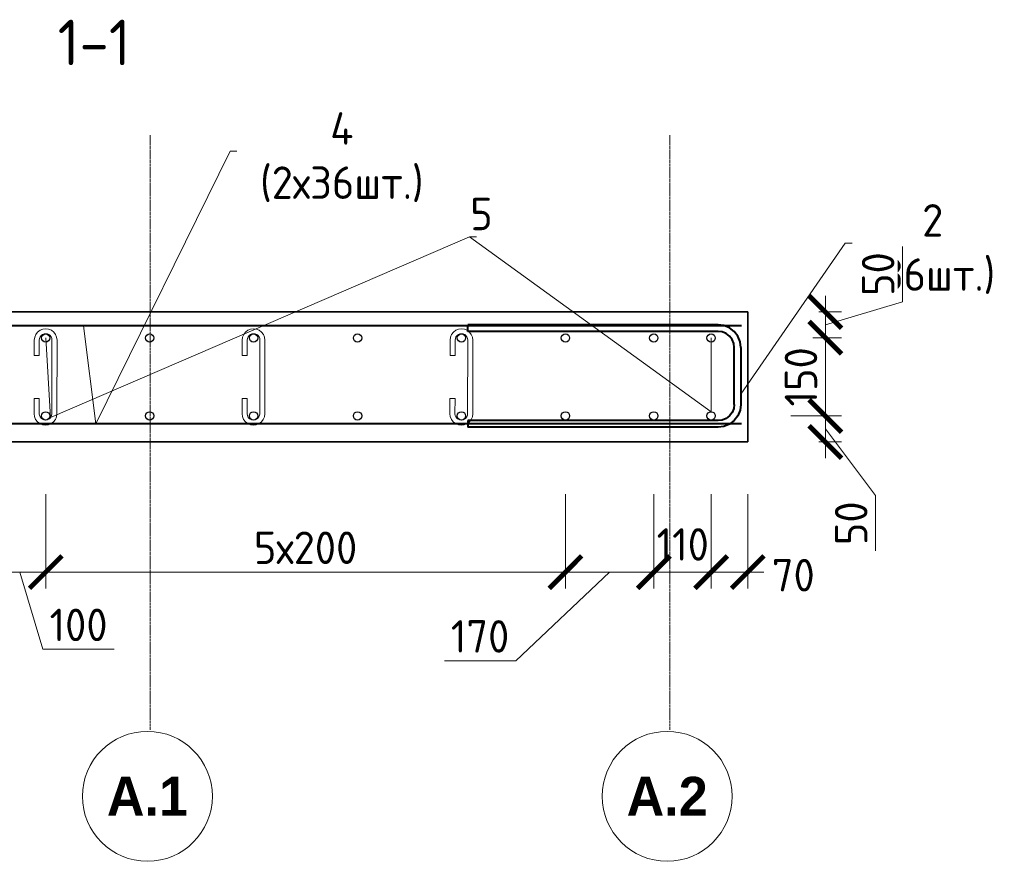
# Model space of a CAD drawing. Header units: millimetres. Extents: x 263826 to 1718326, y -423071 to 70137.
# Tile 469 of 486: x 1118324 to 1125901, y -130185 to -123709. Entities that reach past the tile are written whole.
import ezdxf
from ezdxf import colors
from ezdxf.entities.mleader import LeaderData, LeaderLine
from ezdxf.math import Vec2, Vec3

# ---------------------------------------------------------------- set-up
doc = ezdxf.new("R2010")
doc.units = ezdxf.units.MM
doc.linetypes.add('______5', pattern=[1100, 800, -100, 100, -100])
doc.linetypes.add('осевая', pattern=[50.8, 31.75, -6.35, 6.35, -6.35])
for name, color, linetype, lineweight in [('Арм_хомуты', 133, 'Continuous', 18), ('Арм_шпильки', 143, 'Continuous', 18), ('Оси', 40, '______5', 18), ('подоснова', 151, 'Continuous', 5), ('РАЗМЕРЫ', 1, 'Continuous', 9)]:
    doc.layers.add(name, color=color, linetype=linetype, lineweight=lineweight)
doc.layers.add('Колонна_ бетон', color=7, linetype='Continuous', lineweight=50, true_color=0xb4b496)
doc.styles.add('Century Gothic', font='GOTHIC.TTF')
doc.styles.add('GOST 2.304', font='CS_Gost2304.shx')
doc.styles.add('GOST-2.304_Type-B', font='GOST_Common.ttf')
doc.dimstyles.new('мой 25', dxfattribs={"dimscale": 100, "dimtxt": 2.5, "dimasz": 2.5, "dimexe": 1.25, "dimexo": 0.625, "dimtad": 1, "dimdec": 0, "dimlfac": 0.5, "dimtxsty": 'GOST-2.304_Type-B', "dimblk": 'ARCHTICK', "dimcen": 2.5, "dimdle": 1.25, "dimaunit": 1, "dimadec": 1, "dimazin": 2, "dimtfac": 1, "dimtdec": 0, "dimtmove": 1, "dimatfit": 3, "dimfxl": 6, "dimfxlon": 1, "dimtfill": 1, "dimlwd": -1, "dimlwe": -1, "dimarcsym": 0})

# ---------------------------------------------------------------- blocks, each defined once
blk = doc.blocks.new('_None')
blk = doc.blocks.new('*U2582')
at = {"color": 0, "linetype": 'ByBlock', "lineweight": -2}
for p, q in [((-78.7, 25), (-78.7, 410)), ((-68.7, 410), (-78.7, 410)), ((-68.7, 25), (-68.7, 410)), ((68.7, 25), (68.7, 410)), ((68.7, 410), (78.7, 410)), ((78.7, 25), (78.7, 410)), ((-77.5, 15.9), (-78.7, 25)), ((-74, 7.5), (-77.5, 15.9)), ((-67.8, 18.5), (-68.7, 25)), ((-65.3, 12.5), (-67.8, 18.5)), ((65.3, 12.5), (67.8, 18.5)), ((67.8, 18.5), (68.7, 25)), ((74, 7.5), (77.5, 15.9)), ((77.5, 15.9), (78.7, 25)), ((-68.4, 0.3), (-74, 7.5)), ((-61.2, -5.3), (-68.4, 0.3)), ((-61.4, 7.3), (-65.3, 12.5)), ((-56.2, 3.3), (-61.4, 7.3)), ((-50.2, 0.9), (-56.2, 3.3)), ((-43.7, 0), (-50.2, 0.9)), ((-43.7, 0), (43.7, 0)), ((43.7, 0), (50.2, 0.9)), ((50.2, 0.9), (56.2, 3.3)), ((56.2, 3.3), (61.4, 7.3)), ((61.2, -5.3), (68.4, 0.3)), ((61.4, 7.3), (65.3, 12.5)), ((68.4, 0.3), (74, 7.5)), ((-52.7, -8.8), (-61.2, -5.3)), ((-43.7, -10), (-52.7, -8.8)), ((43.7, -10), (-43.7, -10)), ((43.7, -10), (52.7, -8.8)), ((52.7, -8.8), (61.2, -5.3))]:
    blk.add_line(p, q, dxfattribs=at)
at = {"style": 'GOST 2.304', "oblique": 15, "flags": 9}
for tag, p in [('ПОЗИЦИЯ', (1102.3, -185)), ('ДИАМЕТР', (1102.6, -189.3)), ('КЛАСС', (1102.9, -193.8)), ('ДЛИНА', (1103.3, -198.5)), ('МАССА', (1103.6, -203.9))]:
    blk.add_attdef(tag, p, '', height=2.5, dxfattribs=at)
blk = doc.blocks.new('_ArchTick')
at = {"color": 0, "linetype": 'ByBlock', "const_width": 0.15}
blk.add_lwpolyline([(-0.5, -0.5), (0.5, 0.5)], dxfattribs=at)
blk = doc.blocks.new('*D2620')
at = {"layer": 'DEFPOINTS', "color": 0, "lineweight": 0, "transparency": 16777216}
for p in [(1123926.4, -125958.3, -2880), (1123726.5, -126156.9, -2880), (1124523.7, -126156.9)]:
    blk.add_point(p, dxfattribs=at)
at = {"layer": 'РАЗМЕРЫ', "color": 0, "linetype": 'Continuous', "transparency": 16777216}
for p, q in [((1125117.5, -125879.5), (1125117.5, -125454.5)), ((1124523.7, -125833.3), (1124523.7, -126281.9)), ((1124523.7, -126057.6), (1125117.5, -125879.5)), ((1124472.4, -125958.3), (1124648.7, -125958.3)), ((1124427.6, -126156.9), (1124648.7, -126156.9))]:
    blk.add_line(p, q, dxfattribs=at)
at = {"layer": 'РАЗМЕРЫ', "color": 0, "transparency": 16777216, "xscale": 250, "yscale": 250, "zscale": 250}
for p, rotation in [((1124523.7, -125958.3), 90), ((1124523.7, -126156.9), 270)]:
    blk.add_blockref('_ArchTick', p, dxfattribs=dict(at, rotation=rotation))
at = {"layer": 'РАЗМЕРЫ', "color": 0, "lineweight": 0, "transparency": 16777216, "insert": (1124930, -125667), "char_height": 250, "attachment_point": 5, "rotation": 90, "style": 'GOST-2.304_Type-B', "bg_fill": 3, "box_fill_scale": 1.1, "bg_fill_color": 256, "bg_fill_true_color": 13158600, "bg_fill_transparency": 0}
blk.add_mtext('50', dxfattribs=at)
blk = doc.blocks.new('*D2621')
at = {"layer": 'DEFPOINTS', "color": 0, "lineweight": 0, "transparency": 16777216}
for p in [(1123726.4, -126758.7, -4320), (1124523.7, -126758.7), (1123926.4, -126958.3, -2880)]:
    blk.add_point(p, dxfattribs=at)
at = {"layer": 'РАЗМЕРЫ', "color": 0, "linetype": 'Continuous', "transparency": 16777216}
for p, q in [((1124523.7, -127083.3), (1124523.7, -126633.7)), ((1124497.4, -126758.7), (1124648.7, -126758.7)), ((1124523.7, -126858.5), (1124910.3, -127371.8)), ((1124472.4, -126958.3), (1124648.7, -126958.3)), ((1124910.3, -127371.8), (1124910.3, -127796.8))]:
    blk.add_line(p, q, dxfattribs=at)
at = {"layer": 'РАЗМЕРЫ', "color": 0, "transparency": 16777216, "xscale": 250, "yscale": 250, "zscale": 250}
for p, rotation in [((1124523.7, -126758.7), 90), ((1124523.7, -126958.3), 270)]:
    blk.add_blockref('_ArchTick', p, dxfattribs=dict(at, rotation=rotation))
at = {"layer": 'РАЗМЕРЫ', "color": 0, "lineweight": 0, "transparency": 16777216, "insert": (1124722.8, -127584.3), "char_height": 250, "attachment_point": 5, "rotation": 90, "style": 'GOST-2.304_Type-B', "bg_fill": 3, "box_fill_scale": 1.1, "bg_fill_color": 256, "bg_fill_true_color": 13158600, "bg_fill_transparency": 0}
blk.add_mtext('50', dxfattribs=at)
blk = doc.blocks.new('*D2622')
at = {"layer": 'DEFPOINTS', "color": 0, "lineweight": 0, "transparency": 16777216}
for p in [(1124523.7, -126156.9, 2880), (1124523.7, -126156.9), (1123726.4, -126758.7, -1440)]:
    blk.add_point(p, dxfattribs=at)
at = {"layer": 'РАЗМЕРЫ', "color": 0, "linetype": 'Continuous', "transparency": 16777216}
for p, q in [((1124523.7, -126883.7), (1124523.7, -126031.9)), ((1124617.3, -126156.9), (1124648.7, -126156.9)), ((1124257.7, -126758.7), (1124648.7, -126758.7))]:
    blk.add_line(p, q, dxfattribs=at)
at = {"layer": 'РАЗМЕРЫ', "color": 0, "lineweight": 0, "transparency": 16777216, "insert": (1124336.2, -126457.8), "char_height": 250, "attachment_point": 5, "rotation": 90, "style": 'GOST-2.304_Type-B', "bg_fill": 3, "box_fill_scale": 1.1, "bg_fill_color": 256, "bg_fill_true_color": 13158600, "bg_fill_transparency": 0}
blk.add_mtext('150', dxfattribs=at)
at = {"layer": 'РАЗМЕРЫ', "color": 0, "transparency": 16777216, "xscale": 250, "yscale": 250, "zscale": 250}
for p, rotation in [((1124523.7, -126156.9), 90), ((1124523.7, -126758.7), 270)]:
    blk.add_blockref('_ArchTick', p, dxfattribs=dict(at, rotation=rotation))
blk = doc.blocks.new('*D2623')
at = {"layer": 'DEFPOINTS', "color": 0, "lineweight": 0, "transparency": 16777216}
for p in [(1123203.6, -126758.3), (1123644.9, -126758.3), (1123644.9, -127960.1)]:
    blk.add_point(p, dxfattribs=at)
at = {"layer": 'РАЗМЕРЫ', "color": 0, "linetype": 'Continuous', "transparency": 16777216}
for p, q in [((1123203.6, -127360.1), (1123203.6, -128085.1)), ((1123644.9, -127360.1), (1123644.9, -128085.1)), ((1123078.6, -127960.1), (1123769.9, -127960.1))]:
    blk.add_line(p, q, dxfattribs=at)
at = {"layer": 'РАЗМЕРЫ', "color": 0, "lineweight": 0, "transparency": 16777216, "insert": (1123426.4, -127747.1), "char_height": 250, "attachment_point": 5, "style": 'GOST-2.304_Type-B', "bg_fill": 3, "box_fill_scale": 1.1, "bg_fill_color": 256, "bg_fill_true_color": 13158600, "bg_fill_transparency": 0}
blk.add_mtext('110', dxfattribs=at)
at = {"layer": 'РАЗМЕРЫ', "color": 0, "transparency": 16777216, "xscale": 250, "yscale": 250, "zscale": 250, "rotation": 180}
blk.add_blockref('_ArchTick', (1123203.6, -127960.1), dxfattribs=at)
at = {"layer": 'РАЗМЕРЫ', "color": 0, "transparency": 16777216, "xscale": 250, "yscale": 250, "zscale": 250}
blk.add_blockref('_ArchTick', (1123644.9, -127960.1), dxfattribs=at)
blk = doc.blocks.new('*D2624')
at = {"layer": 'DEFPOINTS', "color": 0, "lineweight": 0, "transparency": 16777216}
for p in [(1123926.4, -125707.6), (1123644.9, -127435.4), (1123926.4, -127960.1)]:
    blk.add_point(p, dxfattribs=at)
at = {"layer": 'РАЗМЕРЫ', "color": 0, "linetype": 'Continuous', "transparency": 16777216}
for p, q in [((1123926.4, -127360.1), (1123926.4, -128085.1)), ((1123644.9, -127497.9), (1123644.9, -128085.1)), ((1123519.9, -127960.1), (1124051.4, -127960.1))]:
    blk.add_line(p, q, dxfattribs=at)
at = {"layer": 'РАЗМЕРЫ', "color": 0, "transparency": 16777216, "xscale": 250, "yscale": 250, "zscale": 250, "rotation": 180}
blk.add_blockref('_ArchTick', (1123644.9, -127960.1), dxfattribs=at)
at = {"layer": 'РАЗМЕРЫ', "color": 0, "lineweight": 0, "transparency": 16777216, "insert": (1124277.2, -127983.8), "char_height": 250, "attachment_point": 5, "style": 'GOST-2.304_Type-B', "bg_fill": 3, "box_fill_scale": 1.1, "bg_fill_color": 256, "bg_fill_true_color": 13158600, "bg_fill_transparency": 0}
blk.add_mtext('70', dxfattribs=at)
at = {"layer": 'РАЗМЕРЫ', "color": 0, "transparency": 16777216, "xscale": 250, "yscale": 250, "zscale": 250}
blk.add_blockref('_ArchTick', (1123926.4, -127960.1), dxfattribs=at)
blk = doc.blocks.new('*U2593')
for p, q in [((-2.7, 12.7), (1, 15.6)), ((1, 15.6), (5.4, 17.4)), ((5.4, 17.4), (10, 18)), ((34, 17.9), (10, 18)), ((34, 9.9), (34, 17.9)), ((102.2, 17.8), (126.2, 17.8)), ((102.2, 9.8), (102.2, 17.8)), ((130.9, 17.1), (126.2, 17.8)), ((135.2, 15.3), (130.9, 17.1)), ((-8, 0), (-7.4, 4.7)), ((-7.4, -4.6), (-8, 0)), ((-7.4, 4.7), (-5.6, 9)), ((-5.6, 9), (-2.7, 12.7)), ((10, 10), (34, 9.9)), ((126.2, 9.8), (102.2, 9.8)), ((139, 12.5), (135.2, 15.3)), ((141.8, 8.7), (139, 12.5)), ((143.6, 4.4), (141.8, 8.7)), ((144.2, -0.3), (143.6, 4.4)), ((-5.6, -9), (-7.4, -4.6)), ((-2.8, -12.7), (-5.6, -9)), ((1, -15.6), (-2.8, -12.7)), ((135.2, -15.8), (138.9, -13)), ((138.9, -13), (141.8, -9.3)), ((141.8, -9.3), (143.6, -4.9)), ((143.6, -4.9), (144.2, -0.3)), ((5.3, -17.4), (1, -15.6)), ((10, -18), (5.3, -17.4)), ((10, -18), (126.2, -18.2)), ((126.2, -18.2), (130.8, -17.6)), ((130.8, -17.6), (135.2, -15.8))]:
    blk.add_line(p, q)
at = {"color": 0, "linetype": 'ByBlock', "lineweight": -2}
for p, q in [((0, 0), (0.3, 2.6)), ((0.3, 2.6), (1.3, 5)), ((1.3, 5), (2.9, 7.1)), ((2.9, 7.1), (5, 8.7)), ((5, 8.7), (7.4, 9.6)), ((7.4, 9.6), (10, 10)), ((128.8, 9.4), (126.2, 9.8)), ((131.2, 8.4), (128.8, 9.4)), ((133.3, 6.8), (131.2, 8.4)), ((134.9, 4.7), (133.3, 6.8)), ((135.9, 2.3), (134.9, 4.7)), ((136.2, -0.3), (135.9, 2.3)), ((0.3, -2.6), (0, 0)), ((1.3, -5), (0.3, -2.6)), ((2.9, -7.1), (1.3, -5)), ((5, -8.7), (2.9, -7.1)), ((7.4, -9.7), (5, -8.7)), ((10, -10), (7.4, -9.7)), ((10, -10), (126.2, -10.2)), ((126.2, -10.2), (128.8, -9.9)), ((128.8, -9.9), (131.2, -8.9)), ((131.2, -8.9), (133.3, -7.3)), ((133.3, -7.3), (134.9, -5.3)), ((134.9, -5.3), (135.9, -2.9)), ((135.9, -2.9), (136.2, -0.3))]:
    blk.add_line(p, q, dxfattribs=at)
at = {"style": 'GOST 2.304', "oblique": 15, "flags": 9}
for tag, p in [('ДИАМЕТР', (117.8, -62.2)), ('ПОЗИЦИЯ', (118, -56.6)), ('ДЛИНА', (118.1, -72.5)), ('КЛАСС', (118, -67.8)), ('МАССА', (118.7, -78.2))]:
    blk.add_attdef(tag, p, '', height=2.5, dxfattribs=at)
blk = doc.blocks.new('*U2591')
for p, q in [((-2.7, 12.7), (1, 15.6)), ((1, 15.6), (5.4, 17.4)), ((5.4, 17.4), (10, 18)), ((34, 17.9), (10, 18)), ((34, 9.9), (34, 17.9)), ((102.2, 17.8), (126.2, 17.8)), ((102.2, 9.8), (102.2, 17.8)), ((130.9, 17.1), (126.2, 17.8)), ((135.2, 15.3), (130.9, 17.1)), ((-8, 0), (-7.4, 4.7)), ((-7.4, -4.6), (-8, 0)), ((-7.4, 4.7), (-5.6, 9)), ((-5.6, 9), (-2.7, 12.7)), ((10, 10), (34, 9.9)), ((126.2, 9.8), (102.2, 9.8)), ((139, 12.5), (135.2, 15.3)), ((141.8, 8.7), (139, 12.5)), ((143.6, 4.4), (141.8, 8.7)), ((144.2, -0.3), (143.6, 4.4)), ((-5.6, -9), (-7.4, -4.6)), ((-2.8, -12.7), (-5.6, -9)), ((1, -15.6), (-2.8, -12.7)), ((135.2, -15.8), (138.9, -13)), ((138.9, -13), (141.8, -9.3)), ((141.8, -9.3), (143.6, -4.9)), ((143.6, -4.9), (144.2, -0.3)), ((5.3, -17.4), (1, -15.6)), ((10, -18), (5.3, -17.4)), ((10, -18), (126.2, -18.2)), ((126.2, -18.2), (130.8, -17.6)), ((130.8, -17.6), (135.2, -15.8))]:
    blk.add_line(p, q)
at = {"color": 0, "linetype": 'ByBlock', "lineweight": -2}
for p, q in [((0, 0), (0.3, 2.6)), ((0.3, 2.6), (1.3, 5)), ((1.3, 5), (2.9, 7.1)), ((2.9, 7.1), (5, 8.7)), ((5, 8.7), (7.4, 9.6)), ((7.4, 9.6), (10, 10)), ((128.8, 9.4), (126.2, 9.8)), ((131.2, 8.4), (128.8, 9.4)), ((133.3, 6.8), (131.2, 8.4)), ((134.9, 4.7), (133.3, 6.8)), ((135.9, 2.3), (134.9, 4.7)), ((136.2, -0.3), (135.9, 2.3)), ((0.3, -2.6), (0, 0)), ((1.3, -5), (0.3, -2.6)), ((2.9, -7.1), (1.3, -5)), ((5, -8.7), (2.9, -7.1)), ((7.4, -9.7), (5, -8.7)), ((10, -10), (7.4, -9.7)), ((10, -10), (126.2, -10.2)), ((126.2, -10.2), (128.8, -9.9)), ((128.8, -9.9), (131.2, -8.9)), ((131.2, -8.9), (133.3, -7.3)), ((133.3, -7.3), (134.9, -5.3)), ((134.9, -5.3), (135.9, -2.9)), ((135.9, -2.9), (136.2, -0.3))]:
    blk.add_line(p, q, dxfattribs=at)
at = {"style": 'GOST 2.304', "oblique": 15, "flags": 9}
for tag, p in [('ДИАМЕТР', (117.8, -62.2)), ('ПОЗИЦИЯ', (118, -56.6)), ('ДЛИНА', (118.1, -72.5)), ('КЛАСС', (118, -67.8)), ('МАССА', (118.7, -78.2))]:
    blk.add_attdef(tag, p, '', height=2.5, dxfattribs=at)
blk = doc.blocks.new('*U2592')
for p, q in [((-2.7, 12.7), (1, 15.6)), ((1, 15.6), (5.4, 17.4)), ((5.4, 17.4), (10, 18)), ((34, 17.9), (10, 18)), ((34, 9.9), (34, 17.9)), ((102.2, 17.8), (126.2, 17.8)), ((102.2, 9.8), (102.2, 17.8)), ((130.9, 17.1), (126.2, 17.8)), ((135.2, 15.3), (130.9, 17.1)), ((-8, 0), (-7.4, 4.7)), ((-7.4, -4.6), (-8, 0)), ((-7.4, 4.7), (-5.6, 9)), ((-5.6, 9), (-2.7, 12.7)), ((10, 10), (34, 9.9)), ((126.2, 9.8), (102.2, 9.8)), ((139, 12.5), (135.2, 15.3)), ((141.8, 8.7), (139, 12.5)), ((143.6, 4.4), (141.8, 8.7)), ((144.2, -0.3), (143.6, 4.4)), ((-5.6, -9), (-7.4, -4.6)), ((-2.8, -12.7), (-5.6, -9)), ((1, -15.6), (-2.8, -12.7)), ((135.2, -15.8), (138.9, -13)), ((138.9, -13), (141.8, -9.3)), ((141.8, -9.3), (143.6, -4.9)), ((143.6, -4.9), (144.2, -0.3)), ((5.3, -17.4), (1, -15.6)), ((10, -18), (5.3, -17.4)), ((10, -18), (126.2, -18.2)), ((126.2, -18.2), (130.8, -17.6)), ((130.8, -17.6), (135.2, -15.8))]:
    blk.add_line(p, q)
at = {"color": 0, "linetype": 'ByBlock', "lineweight": -2}
for p, q in [((0, 0), (0.3, 2.6)), ((0.3, 2.6), (1.3, 5)), ((1.3, 5), (2.9, 7.1)), ((2.9, 7.1), (5, 8.7)), ((5, 8.7), (7.4, 9.6)), ((7.4, 9.6), (10, 10)), ((128.8, 9.4), (126.2, 9.8)), ((131.2, 8.4), (128.8, 9.4)), ((133.3, 6.8), (131.2, 8.4)), ((134.9, 4.7), (133.3, 6.8)), ((135.9, 2.3), (134.9, 4.7)), ((136.2, -0.3), (135.9, 2.3)), ((0.3, -2.6), (0, 0)), ((1.3, -5), (0.3, -2.6)), ((2.9, -7.1), (1.3, -5)), ((5, -8.7), (2.9, -7.1)), ((7.4, -9.7), (5, -8.7)), ((10, -10), (7.4, -9.7)), ((10, -10), (126.2, -10.2)), ((126.2, -10.2), (128.8, -9.9)), ((128.8, -9.9), (131.2, -8.9)), ((131.2, -8.9), (133.3, -7.3)), ((133.3, -7.3), (134.9, -5.3)), ((134.9, -5.3), (135.9, -2.9)), ((135.9, -2.9), (136.2, -0.3))]:
    blk.add_line(p, q, dxfattribs=at)
at = {"style": 'GOST 2.304', "oblique": 15, "flags": 9}
for tag, p in [('ДИАМЕТР', (117.8, -62.2)), ('ПОЗИЦИЯ', (118, -56.6)), ('ДЛИНА', (118.1, -72.5)), ('КЛАСС', (118, -67.8)), ('МАССА', (118.7, -78.2))]:
    blk.add_attdef(tag, p, '', height=2.5, dxfattribs=at)
blk = doc.blocks.new('*D2634')
at = {"layer": 'DEFPOINTS', "color": 0, "lineweight": 0, "transparency": 16777216}
for p in [(1122523.6, -126758.3), (1123203.6, -127520.8), (1123203.6, -127960.1)]:
    blk.add_point(p, dxfattribs=at)
at = {"layer": 'РАЗМЕРЫ', "color": 0, "linetype": 'Continuous', "transparency": 16777216}
for p, q in [((1122523.6, -127360.1), (1122523.6, -128085.1)), ((1123203.6, -127583.3), (1123203.6, -128085.1)), ((1122863.6, -127960.1), (1122141.6, -128642.1)), ((1122398.6, -127960.1), (1123328.6, -127960.1)), ((1122141.6, -128642.1), (1121591.6, -128642.1))]:
    blk.add_line(p, q, dxfattribs=at)
at = {"layer": 'РАЗМЕРЫ', "color": 0, "transparency": 16777216, "xscale": 250, "yscale": 250, "zscale": 250, "rotation": 180}
blk.add_blockref('_ArchTick', (1122523.6, -127960.1), dxfattribs=at)
at = {"layer": 'РАЗМЕРЫ', "color": 0, "transparency": 16777216, "xscale": 250, "yscale": 250, "zscale": 250}
blk.add_blockref('_ArchTick', (1123203.6, -127960.1), dxfattribs=at)
at = {"layer": 'РАЗМЕРЫ', "color": 0, "lineweight": 0, "transparency": 16777216, "insert": (1121866.6, -128454.6), "char_height": 250, "attachment_point": 5, "style": 'GOST-2.304_Type-B', "bg_fill": 3, "box_fill_scale": 1.1, "bg_fill_color": 256, "bg_fill_true_color": 13158600, "bg_fill_transparency": 0}
blk.add_mtext('170', dxfattribs=at)
blk = doc.blocks.new('*D2647')
at = {"layer": 'DEFPOINTS', "color": 0, "lineweight": 0, "transparency": 16777216}
for p in [(1118523.6, -126758.3), (1122523.6, -127362.5), (1122523.6, -127960.1)]:
    blk.add_point(p, dxfattribs=at)
at = {"layer": 'РАЗМЕРЫ', "color": 0, "linetype": 'Continuous', "transparency": 16777216}
for p, q in [((1118523.6, -127360.1), (1118523.6, -128085.1)), ((1122523.6, -127425), (1122523.6, -128085.1)), ((1118398.6, -127960.1), (1122648.6, -127960.1))]:
    blk.add_line(p, q, dxfattribs=at)
at = {"layer": 'РАЗМЕРЫ', "color": 0, "transparency": 16777216, "xscale": 250, "yscale": 250, "zscale": 250, "rotation": 180}
blk.add_blockref('_ArchTick', (1118523.6, -127960.1), dxfattribs=at)
at = {"layer": 'РАЗМЕРЫ', "color": 0, "transparency": 16777216, "xscale": 250, "yscale": 250, "zscale": 250}
blk.add_blockref('_ArchTick', (1122523.6, -127960.1), dxfattribs=at)
at = {"layer": 'РАЗМЕРЫ', "color": 0, "lineweight": 0, "transparency": 16777216, "insert": (1120523.6, -127772.6), "char_height": 250, "attachment_point": 5, "style": 'GOST-2.304_Type-B', "bg_fill": 3, "box_fill_scale": 1.1, "bg_fill_color": 256, "bg_fill_true_color": 13158600, "bg_fill_transparency": 0}
blk.add_mtext('5х200', dxfattribs=at)
blk = doc.blocks.new('*D3008')
at = {"layer": 'DEFPOINTS', "color": 0, "lineweight": 0, "transparency": 16777216}
for p in [(1118123.6, -126758.3), (1118523.6, -126758.3), (1118123.6, -127960.1)]:
    blk.add_point(p, dxfattribs=at)
at = {"layer": 'РАЗМЕРЫ', "color": 0, "linetype": 'Continuous', "transparency": 16777216}
for p, q in [((1118123.6, -127360.1), (1118123.6, -128085.1)), ((1118523.6, -127360.1), (1118523.6, -128085.1)), ((1118648.6, -127960.1), (1117998.6, -127960.1)), ((1118323.6, -127960.1), (1118501.7, -128553.8)), ((1118501.7, -128553.8), (1119051.7, -128553.8))]:
    blk.add_line(p, q, dxfattribs=at)
at = {"layer": 'РАЗМЕРЫ', "color": 0, "transparency": 16777216, "xscale": 250, "yscale": 250, "zscale": 250, "rotation": 180}
blk.add_blockref('_ArchTick', (1118123.6, -127960.1), dxfattribs=at)
at = {"layer": 'РАЗМЕРЫ', "color": 0, "transparency": 16777216, "xscale": 250, "yscale": 250, "zscale": 250}
blk.add_blockref('_ArchTick', (1118523.6, -127960.1), dxfattribs=at)
at = {"layer": 'РАЗМЕРЫ', "color": 0, "transparency": 16777216, "insert": (1118776.7, -128366.3), "char_height": 250, "attachment_point": 5, "style": 'GOST-2.304_Type-B', "bg_fill": 3, "box_fill_scale": 1.1, "bg_fill_color": 256, "bg_fill_true_color": 13158600, "bg_fill_transparency": 0}
blk.add_mtext('100', dxfattribs=at)

msp = doc.modelspace()

# ---------------------------------------------------------------- linework, layer by layer
at = {"color": 0, "linetype": 'ByBlock', "lineweight": 0}
for centre in [(1119306.22716, -129685.39668), (1123306.22716, -129685.39668)]:
    msp.add_circle(centre, 500, dxfattribs=at)
at = {"layer": 'Колонна_ бетон', "color": 180, "linetype": 'Continuous', "lineweight": 35, "transparency": 33554687}
msp.add_lwpolyline([(1123926.43715, -126958.31383), (1114326.43886, -126958.31383), (1114326.43886, -125958.31383), (1123926.43715, -125958.31383)], close=True, dxfattribs=at)
at = {"layer": 'Оси', "color": 16, "linetype": 'осевая', "lineweight": 0, "ltscale": 0.5, "transparency": 33554687}
msp.add_line((1119326.43715, -129174.22683), (1119326.43715, -124597.77027), dxfattribs=at)
at = {"layer": 'РАЗМЕРЫ', "color": 4, "lineweight": 40}
for p, q in [((1123877.57028, -126065.24589, -2879.99999), (1114446.58573, -126065.24589, -2879.99999)), ((1123877.57028, -126819.4014, -2879.99999), (1114446.58573, -126819.4014, -2879.99999))]:
    msp.add_line(p, q, dxfattribs=at)
at = {"layer": 'РАЗМЕРЫ', "color": 6, "linetype": 'Continuous', "lineweight": 30}
for centre in [(1118523.557, -126158.31383), (1119323.557, -126158.31383), (1120123.557, -126158.31383), (1120923.557, -126158.31383), (1121723.557, -126158.31383), (1122523.557, -126158.31383), (1123203.557, -126158.31383), (1118523.557, -126758.31383), (1119323.557, -126758.31383), (1120123.557, -126758.31383), (1120923.557, -126758.31383), (1121723.557, -126758.31383), (1122523.557, -126758.31383)]:
    msp.add_circle(centre, 32, dxfattribs=at)

# ---------------------------------------------------------------- block references
at = {"layer": 'Арм_хомуты', "lineweight": 40, "xscale": 5, "yscale": 5, "zscale": 5, "rotation": 90.00000000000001}
msp.add_blockref('*U2582', (1123823.01954, -126450.99193, -2879.99999), dxfattribs=at)
at = {"layer": 'Арм_шпильки', "color": 3, "xscale": 4.875, "yscale": 4.875, "zscale": 4.875, "rotation": 89.99999999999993}
for name, p in [('*U2592', (1118522.27395, -126790.2881)), ('*U2591', (1120122.27395, -126790.2881)), ('*U2593', (1121722.27395, -126790.2881))]:
    msp.add_blockref(name, p, dxfattribs=at)

# ---------------------------------------------------------------- texts
at = {"layer": 'Оси', "color": 16, "linetype": 'Continuous', "lineweight": 25, "transparency": 33554687, "char_height": 600, "width": 1620, "attachment_point": 5, "style": 'Century Gothic'}
for s, insert in [('\\A1;{\\fCentury Gothic|i0|b1;\\H300.000000;\\W1.000000;\\C16;А.1}\\P', (1119306.22716, -129685.39668)), ('\\A1;{\\fCentury Gothic|i0|b1;\\H300.000000;\\W1.000000;\\C16;А.2}\\P', (1123306.22716, -129685.39668))]:
    msp.add_mtext(s, dxfattribs=dict(at, insert=insert))
at = {"layer": 'РАЗМЕРЫ', "insert": (1118896.55157, -123884.31833, -2879.99999), "char_height": 350, "attachment_point": 5, "style": 'GOST-2.304_Type-B'}
msp.add_mtext_dynamic_manual_height_columns('1-1', width=3941.2127758, gutter_width=625, heights=[0], dxfattribs=at)

# ---------------------------------------------------------------- leaders
at = {"layer": 'подоснова'}
ml = msp.add_multileader_mtext('Standard', dxfattribs=at)
ml.set_content('4 (2х36шт.)', color=256, style='GOST-2.304_Type-B')
ml.set_leader_properties(color=256, linetype='ByLayer', lineweight=15)
ml.set_arrow_properties(name='NONE')
ml.build(insert=Vec2(0, 0))
ml.multileader.update_dxf_attribs({"text_left_attachment_type": 6, "text_right_attachment_type": 6, "dogleg_length": 10, "arrow_head_size": 18})
ctx = ml.context
ctx.base_point, ctx.char_height, ctx.arrow_head_size, ctx.landing_gap_size, ctx.plane_origin = Vec3(1119952.4372, -124721.45119, -2879.99999), 250, 18, 20, Vec3(1115520.48351, -124681.89051, -2879.99999)
ctx.left_attachment, ctx.right_attachment, ctx.text_align_type = 6, 6, 1
notes = []
notes.append((ctx, [(0, (1, 1, 0), (1119942.4372, -124721.45119, -2879.99999), (1, 0), 10, [(1, [(1118813.66736, -126065.24589, -2879.99999), (1118908.93739, -126819.4014, -2879.99999)], 0, [])])]))
ctx.mtext.insert, ctx.mtext.width, ctx.mtext.alignment, ctx.mtext.flow_direction = Vec3(1120802.74023, -124421.45119, -2879.99999), 22.8977991, 2, 5
ml = msp.add_multileader_mtext('Standard', dxfattribs=at)
ml.set_content('2 (36шт.)', color=256, style='GOST-2.304_Type-B')
ml.set_leader_properties(color=256, linetype='ByLayer', lineweight=15)
ml.set_arrow_properties(name='NONE')
ml.build(insert=Vec2(0, 0))
ml.multileader.update_dxf_attribs({"text_left_attachment_type": 6, "text_right_attachment_type": 6, "dogleg_length": 10, "arrow_head_size": 18})
ctx = ml.context
ctx.base_point, ctx.char_height, ctx.arrow_head_size, ctx.landing_gap_size, ctx.plane_origin = Vec3(1124687.2681, -125428.44044, -2879.99999), 250, 18, 20, Vec3(1121570.6496, -125422.09852, -2879.99999)
ctx.left_attachment, ctx.right_attachment, ctx.text_align_type = 6, 6, 1
notes.append((ctx, [(0, (1, 1, 0), (1124677.2681, -125428.44044, -2879.99999), (1, 0), 10, [(0, [(1123873.01954, -126591.58158, -2879.99999)], 0, [])])]))
ctx.mtext.insert, ctx.mtext.width, ctx.mtext.alignment, ctx.mtext.flow_direction = Vec3(1125350.07113, -125128.44044, -2879.99999), 22.8977991, 2, 5
for ctx, leaders in notes:
    for number, flags, end, landing, length, lines in leaders:
        leader = LeaderData()
        leader.index, (leader.has_last_leader_line, leader.has_dogleg_vector, leader.attachment_direction) = number, flags
        leader.last_leader_point, leader.dogleg_vector, leader.dogleg_length = Vec3(end), Vec3(landing), length
        for number, points, colour, breaks in lines:
            line = LeaderLine()
            line.index, line.vertices, line.color, line.breaks = number, Vec3.list(points), colors.encode_raw_color(colour), breaks
            leader.lines.append(line)
        ctx.leaders.append(leader)

# ---------------------------------------------------------------- next in the draw order: dimensions: what is measured, and where the dimension line sits
at = {"layer": 'РАЗМЕРЫ', "lineweight": 0}
dim = msp.add_linear_dim(base=(1124523.74369, -126156.92856, 2879.99999), p1=(1123926.43715, -125958.31383), p2=(1123726.46156, -126156.92856), angle=90, dimstyle='мой 25', override={"dimlfac": 0.25}, dxfattribs=at)
dim.commit()
dim.dimension.update_dxf_attribs({"geometry": '*D2620', "text_midpoint": (1124929.99369, -125816.9962, 2879.99999)})
dim = msp.add_linear_dim(base=(1124523.74369, -126758.72659, 2879.99999), p1=(1123926.43715, -126958.31383), p2=(1123726.43851, -126758.72659, -1439.99999), angle=90, dimstyle='мой 25', override={"dimlfac": 0.25}, dxfattribs=at)
dim.commit()
dim.dimension.update_dxf_attribs({"geometry": '*D2621', "text_midpoint": (1124910.26924, -127434.31038, 2879.99999), "dimtype": 160})

# ---------------------------------------------------------------- next in the draw order: dimensions: what is measured, and where the dimension line sits
dim = msp.add_linear_dim(base=(1124523.74369, -126156.92856), p1=(1123726.43851, -126758.72659, -1439.99999), p2=(1124523.74369, -126156.92856, 2879.99999), angle=90, dimstyle='мой 25', override={"dimlfac": 0.25}, dxfattribs=at)
dim.commit()
dim.dimension.update_dxf_attribs({"geometry": '*D2622', "text_midpoint": (1124523.74369, -126457.82758), "dimtype": 160})

# ---------------------------------------------------------------- next in the draw order: dimensions: what is measured, and where the dimension line sits
dim = msp.add_linear_dim(base=(1123644.94228, -127960.06832), p1=(1123203.557, -126758.31383), p2=(1123644.94228, -126758.31383), angle=180, dimstyle='мой 25', override={"dimlfac": 0.25}, dxfattribs=at)
dim.commit()
dim.dimension.update_dxf_attribs({"geometry": '*D2623', "text_midpoint": (1123426.43851, -127934.6164), "dimtype": 160})

# ---------------------------------------------------------------- next in the draw order: linework, layer by layer
at = {"layer": 'Оси', "color": 16, "linetype": 'осевая', "lineweight": 0, "ltscale": 0.5, "transparency": 33554687}
msp.add_line((1123326.43715, -129174.22683), (1123326.43715, -124597.77027), dxfattribs=at)
at = {"layer": 'РАЗМЕРЫ', "color": 6, "linetype": 'Continuous', "lineweight": 30}
msp.add_circle((1123203.557, -126758.31383), 32, dxfattribs=at)

# ---------------------------------------------------------------- next in the draw order: dimensions: what is measured, and where the dimension line sits
at = {"layer": 'РАЗМЕРЫ', "lineweight": 0}
dim = msp.add_linear_dim(base=(1123926.43715, -127960.06832), p1=(1123644.94228, -127435.36493), p2=(1123926.43715, -125707.57688), angle=180, dimstyle='мой 25', override={"dimlfac": 0.25}, dxfattribs=at)
dim.commit()
dim.dimension.update_dxf_attribs({"geometry": '*D2624', "text_midpoint": (1124277.17866, -128171.25033), "dimtype": 160})

# ---------------------------------------------------------------- next in the draw order: linework, layer by layer
at = {"layer": 'РАЗМЕРЫ', "color": 6, "linetype": 'Continuous', "lineweight": 30}
for centre in [(1123644.94228, -126158.31383), (1123644.94228, -126758.31383)]:
    msp.add_circle(centre, 32, dxfattribs=at)

# ---------------------------------------------------------------- next in the draw order: dimensions: what is measured, and where the dimension line sits
at = {"layer": 'РАЗМЕРЫ', "color": 4, "lineweight": 0}
dim = msp.add_linear_dim(base=(1123203.557, -127960.06832), p1=(1122523.557, -126758.31383), p2=(1123203.557, -127520.75474), dimstyle='мой 25', override={"dimlfac": 0.25}, dxfattribs=at)
dim.commit()
dim.dimension.update_dxf_attribs({"geometry": '*D2634', "text_midpoint": (1122079.10186, -128642.14376), "dimtype": 160})

# ---------------------------------------------------------------- next in the draw order: leaders
at = {"layer": 'подоснова'}
ml = msp.add_multileader_mtext('Standard', dxfattribs=at)
ml.set_content('5 ', color=256, style='GOST-2.304_Type-B')
ml.set_leader_properties(color=256, linetype='ByLayer', lineweight=15)
ml.set_arrow_properties(name='NONE')
ml.build(insert=Vec2(0, 0))
ml.multileader.update_dxf_attribs({"text_left_attachment_type": 6, "text_right_attachment_type": 6, "dogleg_length": 10, "arrow_head_size": 18})
ctx = ml.context
ctx.base_point, ctx.char_height, ctx.arrow_head_size, ctx.landing_gap_size, ctx.plane_origin = Vec3(1121794.71508, -125379.042, 1439.99999), 250, 18, 20, Vec3(1120436.15114, -124076.51122, 1439.99999)
ctx.left_attachment, ctx.right_attachment, ctx.text_align_type = 6, 6, 1
notes = []
notes.append((ctx, [(0, (1, 1, 0), (1121784.71508, -125379.042, 1439.99999), (1, 0), 10, [(1, [(1123644.96533, -126156.5158, 1439.99999), (1123644.94228, -126726.31383, 1439.99999)], 0, []), (3, [(1118523.557, -126158.31383, 1439.99999), (1118560.65632, -126771.03546, 1439.99999)], 0, [])])]))
ctx.mtext.insert, ctx.mtext.width, ctx.mtext.alignment, ctx.mtext.flow_direction = Vec3(1121877.21508, -125079.042, 1439.99999), 22.8977991, 2, 5
for ctx, leaders in notes:
    for number, flags, end, landing, length, lines in leaders:
        leader = LeaderData()
        leader.index, (leader.has_last_leader_line, leader.has_dogleg_vector, leader.attachment_direction) = number, flags
        leader.last_leader_point, leader.dogleg_vector, leader.dogleg_length = Vec3(end), Vec3(landing), length
        for number, points, colour, breaks in lines:
            line = LeaderLine()
            line.index, line.vertices, line.color, line.breaks = number, Vec3.list(points), colors.encode_raw_color(colour), breaks
            leader.lines.append(line)
        ctx.leaders.append(leader)

# ---------------------------------------------------------------- next in the draw order: dimensions: what is measured, and where the dimension line sits
at = {"layer": 'РАЗМЕРЫ', "color": 1, "lineweight": 0}
dim = msp.add_linear_dim(base=(1122523.557, -127960.06832), p1=(1118523.557, -126758.31383), p2=(1122523.557, -127362.48131), text='5х200', dimstyle='мой 25', override={"dimlfac": 0.25}, dxfattribs=at)
dim.commit()
dim.dimension.update_dxf_attribs({"geometry": '*D2647', "text_midpoint": (1120523.557, -127772.56832)})

# ---------------------------------------------------------------- next in the draw order: dimensions: what is measured, and where the dimension line sits
at = {"layer": 'РАЗМЕРЫ', "color": 1}
dim = msp.add_linear_dim(base=(1118123.557, -127960.06832), p1=(1118523.557, -126758.31383), p2=(1118123.557, -126758.31383), dimstyle='мой 25', override={"dimlfac": 0.25}, dxfattribs=at)
dim.commit()
dim.dimension.update_dxf_attribs({"geometry": '*D3008', "text_midpoint": (1118564.182, -128366.31832)})

doc.saveas('drawing.dxf')
